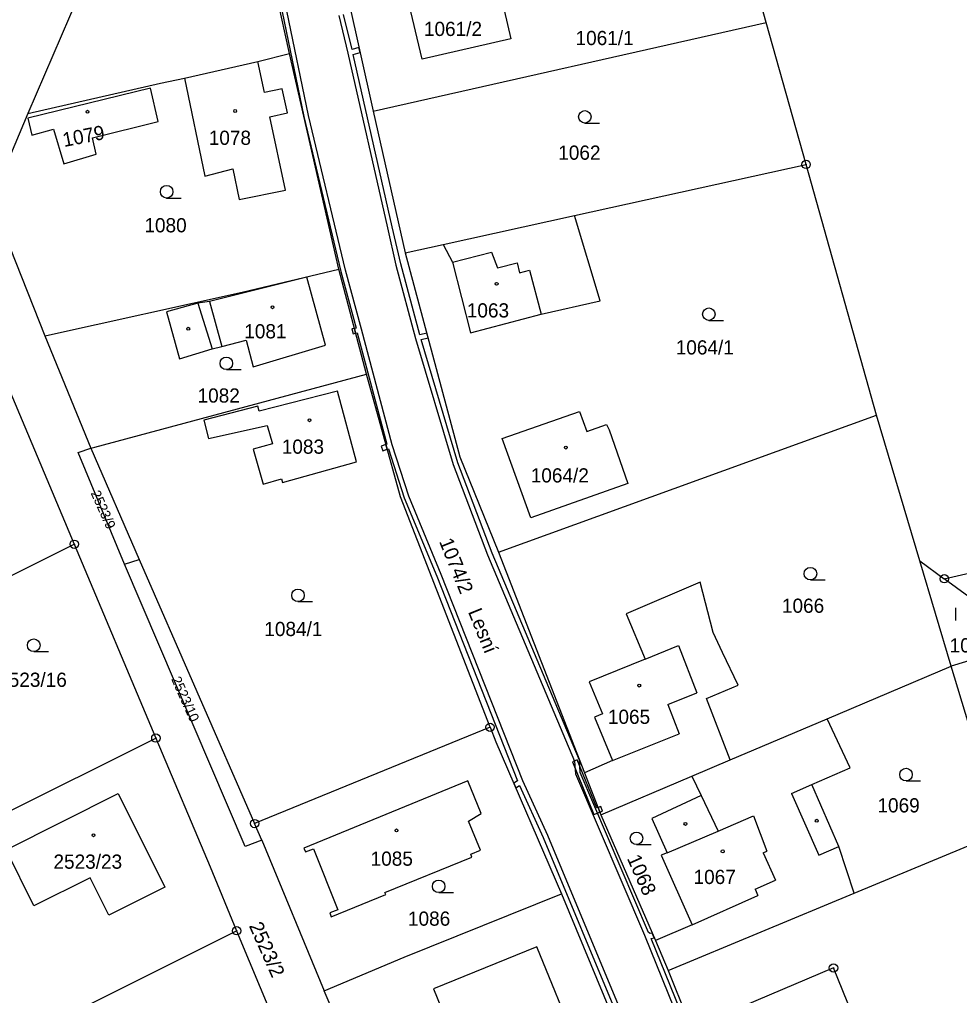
# Model space of a CAD drawing. Extents: x -562167 to -556918, y -1077891 to -1070763.
# Drawn here: x -559346.8 to -559234.3, y -1074664.1 to -1074547.2 of the extents above; entities that cross this region are included whole.
import ezdxf

# ---------------------------------------------------------------- set-up
doc = ezdxf.new("R2010")
doc.units = 0
for name, color, linetype in [('Hranice parcel', 7, 'Continuous'), ('Parcelní čísla', 7, 'Continuous'), ('Pop  PČ popisy', 7, 'Continuous'), ('Vnitřní kresba', 7, 'Continuous'), ('Věcná břemena k části', 7, 'Continuous'), ('Značky bodu BP', 7, 'Continuous'), ('Značky budov', 7, 'Continuous'), ('Značky kultur', 7, 'Continuous')]:
    doc.layers.add(name, color=color, linetype=linetype)

msp = doc.modelspace()

# ---------------------------------------------------------------- linework, layer by layer
at = {"layer": 'Hranice parcel'}
for p, q in [((-559314.51, -1074551.33), (-559320.06, -1074525.9)), ((-559332.92, -1074528.48), (-559345.82, -1074558.49)), ((-559257.46, -1074547.59), (-559262.4, -1074530.45)), ((-559308.28, -1074541.28), (-559304.51, -1074558.2)), ((-559304.51, -1074558.2), (-559257.46, -1074547.59)), ((-559252.69, -1074564.59), (-559257.46, -1074547.59)), ((-559318.29, -1074552.27), (-559314.51, -1074551.33)), ((-559308.6, -1074577.14), (-559314.51, -1074551.33)), ((-559327.08, -1074554.26), (-559318.29, -1074552.27)), ((-559345.82, -1074558.49), (-559350.3, -1074569.12)), ((-559304.51, -1074558.2), (-559300.65, -1074575.19)), ((-559280.42, -1074570.72), (-559252.69, -1074564.59)), ((-559244.26, -1074594.61), (-559252.69, -1074564.59)), ((-559296.12, -1074574.19), (-559280.42, -1074570.72)), ((-559300.65, -1074575.19), (-559296.12, -1074574.19)), ((-559305.31, -1074589.68), (-559308.6, -1074577.14)), ((-559352.37, -1074581.34), (-559340.27, -1074610.05)), ((-559343.78, -1074585.11), (-559338.29, -1074598.57)), ((-559289.49, -1074611), (-559244.26, -1074594.61)), ((-559239.09, -1074612.03), (-559244.26, -1074594.61)), ((-559338.29, -1074598.57), (-559332.48, -1074611.87)), ((-559374.51, -1074627.16), (-559340.27, -1074610.05)), ((-559340.27, -1074610.05), (-559330.5, -1074633.25)), ((-559289.49, -1074611), (-559279.2, -1074637.41)), ((-559334.27, -1074612.44), (-559332.48, -1074611.87)), ((-559332.48, -1074611.87), (-559318.68, -1074643.48)), ((-559235.35, -1074624.66), (-559239.09, -1074612.03)), ((-559239.09, -1074612.03), (-559236.15, -1074614.18)), ((-559250.16, -1074630.94), (-559235.35, -1074624.66)), ((-559233.22, -1074631.62), (-559235.35, -1074624.66)), ((-559261.78, -1074635.86), (-559250.16, -1074630.94)), ((-559290.51, -1074631.96), (-559318.68, -1074643.48)), ((-559367.48, -1074651.74), (-559330.5, -1074633.25)), ((-559266.36, -1074637.81), (-559261.78, -1074635.86)), ((-559279.2, -1074637.41), (-559277.24, -1074642.42)), ((-559277.24, -1074642.42), (-559266.36, -1074637.81)), ((-559277.24, -1074642.42), (-559270.73, -1074657.48)), ((-559317.8, -1074645.49), (-559318.68, -1074643.48)), ((-559246.95, -1074651.83), (-559229.3, -1074644.5)), ((-559317.8, -1074645.49), (-559310.37, -1074663.49)), ((-559269.18, -1074661.07), (-559246.95, -1074651.83)), ((-559358.68, -1074675.22), (-559320.83, -1074656.31)), ((-559320.83, -1074656.31), (-559310.86, -1074680.32)), ((-559270.73, -1074657.48), (-559269.18, -1074661.07)), ((-559269.18, -1074661.07), (-559266.4, -1074667.98))]:
    msp.add_line(p, q, dxfattribs=at)
for points in [[(-559289.73, -1074542.15), (-559288.02, -1074549.56), (-559298.65, -1074551.99), (-559300.38, -1074544.57), (-559296, -1074543.57), (-559296.27, -1074542.11), (-559293.66, -1074541.51), (-559293.37, -1074542.98), (-559289.73, -1074542.15)], [(-559327.08, -1074554.26), (-559324.62, -1074565.99), (-559321.27, -1074565.11), (-559320.54, -1074568.77), (-559314.99, -1074567.68), (-559316.88, -1074558.88), (-559314.75, -1074558.42), (-559315.37, -1074555.54), (-559317.49, -1074555.99), (-559318.29, -1074552.27)], [(-559345.82, -1074558.49), (-559329.95, -1074554.85), (-559327.08, -1074554.26)], [(-559342.73, -1074560.38), (-559341.5, -1074564.51), (-559337.63, -1074563.35), (-559338.07, -1074561.41), (-559330.21, -1074559.45), (-559331.13, -1074555.47), (-559345.81, -1074559.05), (-559345.35, -1074561.09), (-559342.73, -1074560.38)], [(-559350.3, -1074569.12), (-559347.95, -1074574.63), (-559343.78, -1074585.11)], [(-559296.12, -1074574.19), (-559295, -1074576.3), (-559292.83, -1074584.73), (-559284.4, -1074582.5), (-559277.34, -1074580.92), (-559280.42, -1074570.72)], [(-559300.65, -1074575.19), (-559294.12, -1074599.57), (-559289.49, -1074611)], [(-559343.78, -1074585.11), (-559343.59, -1074585.07), (-559320.16, -1074579.88), (-559308.6, -1074577.14)], [(-559322.61, -1074586.39), (-559319.7, -1074585.61), (-559318.84, -1074588.81), (-559310.18, -1074586.24), (-559312.42, -1074578.07), (-559324.06, -1074580.98), (-559325.49, -1074581.18), (-559329.23, -1074582.23), (-559327.67, -1074587.84), (-559323.76, -1074586.66), (-559322.61, -1074586.39)], [(-559338.29, -1074598.57), (-559337.81, -1074598.44), (-559305.31, -1074589.68)], [(-559290.51, -1074631.96), (-559301.21, -1074604.38), (-559305.31, -1074589.68)], [(-559315.45, -1074602.22), (-559315.33, -1074602.65), (-559306.48, -1074600.19), (-559308.77, -1074591.72), (-559318.13, -1074594.14), (-559318.28, -1074593.54), (-559324.75, -1074595.22), (-559324.19, -1074597.4), (-559317.16, -1074595.84), (-559316.55, -1074598.02), (-559318.84, -1074598.67), (-559317.67, -1074602.85), (-559315.45, -1074602.22)], [(-559274.01, -1074602.77), (-559285.64, -1074606.88), (-559289.07, -1074597.38), (-559279.8, -1074594.15), (-559278.91, -1074596.57), (-559276.56, -1074595.7), (-559276.24, -1074596.37), (-559274.01, -1074602.77)], [(-559334.27, -1074612.44), (-559339.81, -1074599.09), (-559338.29, -1074598.57)], [(-559317.8, -1074645.49), (-559319.81, -1074646.24), (-559334.27, -1074612.44)], [(-559236.15, -1074614.18), (-559225.6, -1074611.74), (-559225.08, -1074621.41), (-559221.38, -1074619.7)], [(-559261.78, -1074635.86), (-559264.59, -1074628.52), (-559260.8, -1074626.92), (-559262.69, -1074622.99), (-559263.8, -1074620.6), (-559265.36, -1074614.59), (-559274.22, -1074618.38), (-559271.96, -1074623.79), (-559278.65, -1074626.51), (-559277.05, -1074630.35), (-559277.99, -1074630.74), (-559275.85, -1074635.94), (-559279.2, -1074637.41)], [(-559219.16, -1074624.54), (-559226.89, -1074620.96), (-559236.15, -1074614.18)], [(-559218.24, -1074626.54), (-559227.29, -1074622.22), (-559235.35, -1074624.66)], [(-559246.95, -1074651.83), (-559248.79, -1074646.23), (-559252.01, -1074638.82), (-559247.42, -1074636.83), (-559250.16, -1074630.94)], [(-559290.51, -1074631.96), (-559289.83, -1074633.7), (-559281.95, -1074651.88)], [(-559330.5, -1074633.25), (-559324, -1074648.67), (-559320.83, -1074656.31)], [(-559266.36, -1074637.81), (-559265.25, -1074640.14), (-559271.14, -1074642.88), (-559269.33, -1074646.97), (-559270.02, -1074647.28), (-559266.34, -1074655.59), (-559270.73, -1074657.48)], [(-559311.64, -1074646.5), (-559308.73, -1074653.79), (-559309.7, -1074654.18), (-559309.51, -1074654.65), (-559302.97, -1074651.99), (-559303.08, -1074651.73), (-559292.67, -1074647.49), (-559292.81, -1074647.14), (-559291.67, -1074646.68), (-559293.09, -1074643.19), (-559291.56, -1074642.26), (-559293.18, -1074638.36), (-559312.8, -1074646.41), (-559312.61, -1074646.88), (-559311.64, -1074646.5)], [(-559338.36, -1074649.97), (-559345.09, -1074653.33), (-559348.42, -1074646.63), (-559335.01, -1074639.89), (-559329.41, -1074651.09), (-559336.12, -1074654.45), (-559338.36, -1074649.97)], [(-559310.37, -1074663.49), (-559300.8, -1074659.46), (-559281.95, -1074651.88)], [(-559281.95, -1074651.88), (-559274.28, -1074670.46), (-559271.79, -1074676.4)], [(-559280.07, -1074670.06), (-559284.93, -1074658.24), (-559297.29, -1074663.27), (-559293.89, -1074671.6), (-559302.97, -1074675.3), (-559301.53, -1074678.82), (-559292.45, -1074675.11), (-559280.07, -1074670.06)], [(-559234.98, -1074696.34), (-559249.41, -1074660.77), (-559266.4, -1074667.98)], [(-559299.83, -1074687.83), (-559301.37, -1074684.38), (-559310.37, -1074663.49)]]:
    msp.add_lwpolyline(points, dxfattribs=at)
at = {"layer": 'Vnitřní kresba'}
for p, q in [((-559295, -1074576.3), (-559290.34, -1074575.08)), ((-559290.34, -1074575.08), (-559289.61, -1074576.98)), ((-559289.61, -1074576.98), (-559287.28, -1074576.37)), ((-559287.28, -1074576.37), (-559286.97, -1074577.56)), ((-559286.97, -1074577.56), (-559285.77, -1074577.25)), ((-559285.77, -1074577.25), (-559284.4, -1074582.5)), ((-559324.06, -1074580.98), (-559322.61, -1074586.39)), ((-559325.49, -1074581.18), (-559323.76, -1074586.66)), ((-559271.96, -1074623.79), (-559267.96, -1074622.16)), ((-559267.96, -1074622.16), (-559265.78, -1074627.83)), ((-559269.25, -1074629.22), (-559265.78, -1074627.83)), ((-559269.25, -1074629.22), (-559267.89, -1074632.75)), ((-559275.85, -1074635.94), (-559267.89, -1074632.75)), ((-559254.45, -1074639.87), (-559252.01, -1074638.82)), ((-559265.25, -1074640.14), (-559263.21, -1074644.39)), ((-559254.45, -1074639.87), (-559251.15, -1074647.28)), ((-559263.21, -1074644.39), (-559258.98, -1074642.54)), ((-559258.98, -1074642.54), (-559257.37, -1074646.77)), ((-559269.33, -1074646.97), (-559263.21, -1074644.39)), ((-559251.15, -1074647.28), (-559248.79, -1074646.23)), ((-559257.83, -1074646.97), (-559257.37, -1074646.77)), ((-559257.83, -1074646.97), (-559256.37, -1074650.27)), ((-559258.79, -1074651.34), (-559256.37, -1074650.27)), ((-559266.34, -1074655.59), (-559258.46, -1074652.1)), ((-559258.79, -1074651.34), (-559258.46, -1074652.1))]:
    msp.add_line(p, q, dxfattribs=at)
at = {"layer": 'Věcná břemena k části'}
for points in [[(-559315.4, -1074546.31), (-559312.78, -1074558.87), (-559308.38, -1074577.4), (-559306.54, -1074584.17), (-559306.74, -1074584.22), (-559306.59, -1074584.8), (-559306.39, -1074584.75), (-559302.85, -1074598.06), (-559302.96, -1074598.1), (-559302.8, -1074598.68), (-559302.68, -1074598.64), (-559300.78, -1074604.5), (-559296.89, -1074613.89), (-559287.22, -1074638.36), (-559287.68, -1074638.65), (-559287.44, -1074639.21), (-559286.98, -1074638.92), (-559284.15, -1074645.16), (-559275, -1074667.11)], [(-559274.33, -1074667.15), (-559283.6, -1074644.92), (-559286.57, -1074638.37), (-559296.34, -1074613.67), (-559300.22, -1074604.29), (-559302.21, -1074598.16), (-559305.88, -1074584.32), (-559307.8, -1074577.25), (-559312.24, -1074558.75), (-559314.82, -1074546.19)], [(-559308.62, -1074546.77), (-559307.53, -1074551.27), (-559302.79, -1074572.19), (-559301.77, -1074576.63), (-559299.41, -1074585.42), (-559294.92, -1074600.49), (-559290.8, -1074611.32), (-559280.39, -1074636.03), (-559280.3, -1074637.53), (-559272.04, -1074656.86), (-559264.25, -1074676.07)], [(-559263.7, -1074675.84), (-559271.24, -1074657.23), (-559270.87, -1074657.15), (-559271.11, -1074656.59), (-559271.33, -1074656.64), (-559271.53, -1074656.53), (-559279.71, -1074637.39), (-559279.79, -1074635.89), (-559290.24, -1074611.1), (-559294.36, -1074600.3), (-559298.74, -1074585.56), (-559297.93, -1074585.36), (-559298.08, -1074584.78), (-559298.91, -1074584.98), (-559301.19, -1074576.48), (-559302.21, -1074572.06), (-559306.88, -1074551.42), (-559306.07, -1074551.19), (-559306.2, -1074550.6), (-559307.02, -1074550.83), (-559308.03, -1074546.64)]]:
    msp.add_lwpolyline(points, dxfattribs=at)
for points in [[(-559306.9, -1074584.86), (-559306.59, -1074584.8), (-559306.74, -1074584.22), (-559307.03, -1074584.28)], [(-559303.34, -1074598.89), (-559302.8, -1074598.68), (-559302.96, -1074598.1), (-559303.55, -1074598.33)], [(-559278.09, -1074642.38), (-559277.36, -1074642.11), (-559277.58, -1074641.55), (-559277.75, -1074641.62), (-559280.09, -1074635.86), (-559280.65, -1074636.08)], [(-559277.25, -1074641.43), (-559277.58, -1074641.55), (-559277.36, -1074642.11), (-559277.04, -1074641.99)]]:
    msp.add_lwpolyline(points, close=True, dxfattribs=at)
at = {"layer": 'Značky bodu BP'}
for centre, radius in [((-559252.69, -1074564.59), 0.5), ((-559252.69, -1074564.59), 0.0303), ((-559340.27, -1074610.05), 0.5), ((-559340.27, -1074610.05), 0.0303), ((-559236.15, -1074614.18), 0.5), ((-559236.15, -1074614.18), 0.0303), ((-559290.51, -1074631.96), 0.5), ((-559290.51, -1074631.96), 0.0303), ((-559330.5, -1074633.25), 0.5), ((-559330.5, -1074633.25), 0.0303), ((-559318.68, -1074643.48), 0.5), ((-559318.68, -1074643.48), 0.0303), ((-559320.83, -1074656.31), 0.5), ((-559320.83, -1074656.31), 0.0303), ((-559249.41, -1074660.77), 0.5), ((-559249.41, -1074660.77), 0.0303)]:
    msp.add_circle(centre, radius, dxfattribs=at)
at = {"layer": 'Značky budov'}
for centre in [(-559338.68, -1074558.29), (-559321.01, -1074558.2), (-559289.72, -1074578.88), (-559316.54, -1074581.68), (-559326.62, -1074584.26), (-559312.11, -1074595.21), (-559281.44, -1074598.48), (-559272.65, -1074626.97), (-559251.41, -1074643.15), (-559301.7, -1074644.3), (-559267.13, -1074643.52), (-559337.96, -1074644.88), (-559262.67, -1074646.81)]:
    msp.add_circle(centre, 0.175, dxfattribs=at)
at = {"layer": 'Značky kultur'}
for p, q in [((-559279.16, -1074559.65), (-559277.41, -1074559.65)), ((-559329.21, -1074568.61), (-559327.46, -1074568.61)), ((-559264.33, -1074583.26), (-559262.58, -1074583.26)), ((-559322.06, -1074589.15), (-559320.31, -1074589.15)), ((-559252.17, -1074614.33), (-559250.42, -1074614.33)), ((-559313.49, -1074616.92), (-559311.74, -1074616.92)), ((-559234.79, -1074619.18), (-559234.79, -1074617.68)), ((-559345.11, -1074622.89), (-559343.36, -1074622.89)), ((-559240.73, -1074638.37), (-559238.98, -1074638.37)), ((-559272.99, -1074646), (-559271.24, -1074646)), ((-559296.65, -1074651.75), (-559294.9, -1074651.75))]:
    msp.add_line(p, q, dxfattribs=at)
for centre in [(-559279.16, -1074558.9), (-559329.21, -1074567.86), (-559264.33, -1074582.51), (-559322.06, -1074588.4), (-559252.17, -1074613.58), (-559313.49, -1074616.17), (-559345.11, -1074622.14), (-559240.73, -1074637.62), (-559272.99, -1074645.25), (-559296.65, -1074651)]:
    msp.add_circle(centre, 0.75, dxfattribs=at)

# ---------------------------------------------------------------- texts
at = {"layer": 'Parcelní čísla'}
for s, p in [('1061/2', (-559298.42, -1074549.22)), ('1061/1', (-559280.28, -1074550.31)), ('1078', (-559324.17, -1074562.25)), ('1062', (-559282.35, -1074564.03)), ('1080', (-559331.87, -1074572.72)), ('1063', (-559293.29, -1074582.91)), ('1081', (-559319.92, -1074585.41)), ('1064/1', (-559268.29, -1074587.34)), ('1082', (-559325.51, -1074593.1)), ('1083', (-559315.43, -1074599.22)), ('1064/2', (-559285.64, -1074602.66)), ('1066', (-559255.58, -1074618.26)), ('1084/1', (-559317.52, -1074621.04)), ('1071/2', (-559235.51, -1074623)), ('2523/16', (-559349.37, -1074627.12)), ('1065', (-559276.41, -1074631.55)), ('1069', (-559244.15, -1074642.15)), ('2523/23', (-559342.75, -1074648.89)), ('1085', (-559304.8, -1074648.53)), ('1067', (-559266.16, -1074650.72)), ('1086', (-559300.33, -1074655.71))]:
    msp.add_text(s, height=1.7, dxfattribs=at).set_placement(p)
for s, height, rotation, p in [('1079', 1.7, 11, (-559341.48, -1074562.51)), ('2523/9', 1.19, 294, (-559338.32, -1074603.92)), ('1074/2', 1.7, 292, (-559296.63, -1074609.71)), ('2523/10', 1.19, 294, (-559328.68, -1074626.19)), ('1068', 1.7, 294, (-559274.16, -1074647.64)), ('2523/2', 1.7, 294, (-559319.39, -1074655.71))]:
    msp.add_text(s, height=height, rotation=rotation, dxfattribs=at).set_placement(p)
at = {"layer": 'Pop  PČ popisy'}
msp.add_text('Lesní', height=1.7, rotation=292, dxfattribs=at).set_placement((-559293.17, -1074618.13))

doc.saveas('drawing.dxf')
